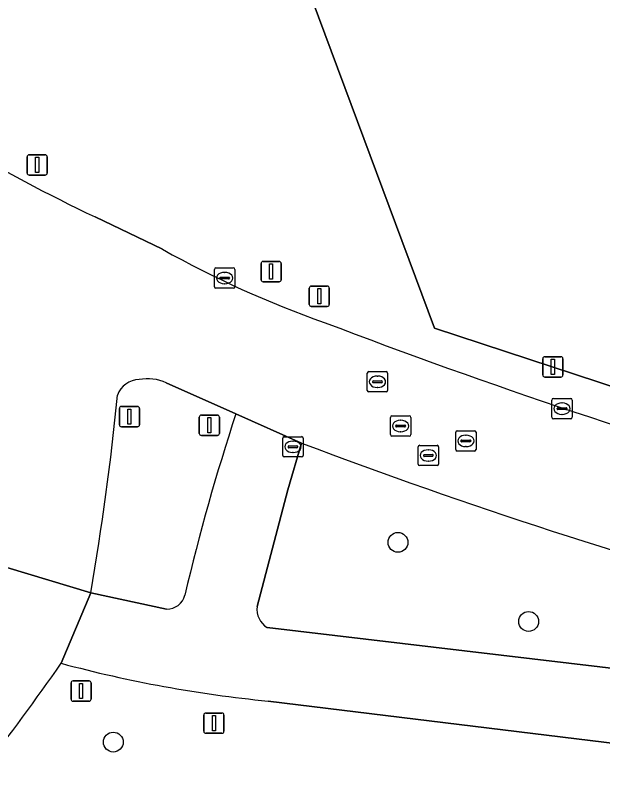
# Model space of a CAD drawing. Extents: x 154324 to 155744, y 382937 to 384188.
# Drawn here: x 155221.62 to 155250.54, y 383494.69 to 383532.1 of the extents above; entities that cross this region are included whole.
import ezdxf

# ---------------------------------------------------------------- set-up
doc = ezdxf.new("R2010")
doc.units = 0
for name, color, linetype in [('IMGEO_Berm_groen', 7, 'Continuous'), ('IMGEO_Boom', 7, 'Continuous'), ('IMGEO_Fietspad_gesloten', 7, 'Continuous'), ('IMGEO_Groenvoorziening', 7, 'Continuous'), ('IMGEO_Kolk', 7, 'Continuous'), ('IMGEO_Lichtmast', 7, 'Continuous'), ('IMGEO_Rijbaan_lokaal_gesloten', 7, 'Continuous'), ('IMGEO_Rioolput', 7, 'Continuous'), ('IMGEO_Verkeersbordpaal', 7, 'Continuous')]:
    doc.layers.add(name, color=color, linetype=linetype)

msp = doc.modelspace()

# ---------------------------------------------------------------- linework, layer by layer
at = {"layer": 'IMGEO_Berm_groen'}
for points in [[(155276.937, 383633.758), (155278.117, 383616.648), (155273.987, 383613.697), (155273.397, 383601.897), (155272.217, 383588.917), (155264.547, 383586.557), (155258.057, 383583.017), (155259.237, 383565.906), (155268.591, 383570.393), (155276.302, 383569.797), (155288.062, 383565.811), (155292.771, 383519.998), (155290.098, 383510.962), (155283.226, 383508.417), (155273.045, 383508.29), (155252.684, 383513.253), (155242.248, 383516.689), (155236.24, 383532.866), (155233.866, 383532.866), (155222.066, 383544.666), (155203.185, 383548.206)], [(155225.551, 383522.162), (155228.872, 383520.568)], [(155232.483, 383512.469), (155229.056, 383513.99)], [(155235.714, 383511.027), (155235.033, 383508.715), (155233.528, 383502.98)], [(155225.335, 383503.65), (155229.068, 383502.852)], [(155234.022, 383501.937), (155271.618, 383497.487), (155293.743, 383495.092)]]:
    msp.add_lwpolyline(points, dxfattribs=at)
for centre, radius, start, end in [((155265.905, 383606.432), 93.434, 234.92473, 244.41187), ((155253.744, 383564.935), 50.863, 240.7256, 250.5797), ((155353.81, 383824.126), 328.681, 249.15135, 253.69655), ((155227.74, 383513), 1.151, 90.908, 160.8338), ((155228.139, 383511.995), 2.196, 65.302, 100.9345), ((155098.917, 383525.731), 128.332, 350.09227, 354.47624), ((155332.929, 383479.421), 105.743, 161.78818, 166.81647), ((155334.269, 383771.803), 278.778, 249.29701, 254.67174), ((155229.096, 383503.754), 0.903, 268.1926, 346.1325), ((155234.58, 383502.84), 1.061, 172.396, 238.2916)]:
    msp.add_arc(centre, radius, start, end, dxfattribs=at)
at = {"layer": 'IMGEO_Boom'}
for centre in [(155240.458, 383506.136), (155246.888, 383502.24), (155226.448, 383496.301)]:
    msp.add_circle(centre, 0.489, dxfattribs=at)
at = {"layer": 'IMGEO_Fietspad_gesloten'}
for points in [[(155233.528, 383502.98), (155235.033, 383508.715), (155235.714, 383511.027), (155232.483, 383512.469)], [(155229.068, 383502.852), (155225.335, 383503.65), (155223.889, 383500.18)], [(155293.743, 383495.092), (155271.618, 383497.487), (155234.022, 383501.937)], [(155234.065, 383498.323), (155262.94, 383494.779), (155292.687, 383491.429), (155293.39, 383491.194)]]:
    msp.add_lwpolyline(points, dxfattribs=at)
for centre, radius, start, end in [((155332.929, 383479.421), 105.743, 161.78818, 166.81647), ((155229.096, 383503.754), 0.903, 268.1926, 346.1325), ((155234.58, 383502.84), 1.061, 172.396, 238.2916), ((155240.122, 383560.325), 62.298, 254.89575, 264.42025)]:
    msp.add_arc(centre, radius, start, end, dxfattribs=at)
at = {"layer": 'IMGEO_Groenvoorziening'}
msp.add_lwpolyline([(155259.237, 383565.906), (155265.727, 383551.156), (155261.597, 383539.946), (155251.566, 383532.866), (155236.24, 383532.866), (155242.248, 383516.689), (155252.684, 383513.253), (155273.045, 383508.29), (155283.226, 383508.417), (155290.098, 383510.962), (155292.771, 383519.998), (155288.062, 383565.811), (155276.302, 383569.797), (155268.591, 383570.393)], close=True, dxfattribs=at)
msp.add_lwpolyline([(155293.39, 383491.194), (155292.687, 383491.429), (155262.94, 383494.779), (155234.065, 383498.323)], dxfattribs=at)
for centre, radius, start, end in [((155074.734, 383605.584), 182.64, 320.66237, 324.75205), ((155240.122, 383560.325), 62.298, 254.89575, 264.42025)]:
    msp.add_arc(centre, radius, start, end, dxfattribs=at)
at = {"layer": 'IMGEO_Kolk'}
for p, q in [((155231.427, 383518.727), (155231.427, 383519.579)), ((155231.502, 383519.653), (155232.354, 383519.653)), ((155232.428, 383519.579), (155232.428, 383518.727)), ((155231.729, 383519.196), (155232.127, 383519.196)), ((155231.915, 383519.433), (155231.94, 383519.433)), ((155231.686, 383519.147), (155231.686, 383519.159)), ((155232.124, 383519.11), (155231.726, 383519.11)), ((155231.938, 383518.873), (155231.913, 383518.873)), ((155232.17, 383519.159), (155232.17, 383519.147)), ((155232.354, 383518.653), (155231.502, 383518.653)), ((155248.105, 383513.22), (155248.957, 383513.22)), ((155248.03, 383512.294), (155248.03, 383513.146)), ((155248.518, 383513), (155248.543, 383513)), ((155249.031, 383513.146), (155249.031, 383512.294)), ((155248.289, 383512.714), (155248.289, 383512.726)), ((155248.727, 383512.677), (155248.329, 383512.677)), ((155248.332, 383512.763), (155248.73, 383512.763)), ((155248.541, 383512.44), (155248.516, 383512.44)), ((155248.773, 383512.726), (155248.773, 383512.714)), ((155248.957, 383512.22), (155248.105, 383512.22))]:
    msp.add_line(p, q, dxfattribs=at)
for points in [[(155231.427, 383518.727), (155231.427, 383519.579)], [(155231.502, 383519.653), (155232.354, 383519.653)], [(155232.428, 383519.579), (155232.428, 383518.727)], [(155232.354, 383518.653), (155231.502, 383518.653)], [(155248.105, 383513.22), (155248.957, 383513.22)], [(155248.03, 383512.294), (155248.03, 383513.146)], [(155249.031, 383513.146), (155249.031, 383512.294)], [(155248.957, 383512.22), (155248.105, 383512.22)]]:
    msp.add_lwpolyline(points, dxfattribs=at)
for centre, radius, start, end in [((155231.504, 383519.577), 0.0765, 91.552, 178.448), ((155231.504, 383519.577), 0.0765, 91.552, 178.448), ((155232.352, 383519.577), 0.0765, 1.552, 88.448), ((155232.352, 383519.577), 0.0765, 1.552, 88.448), ((155231.726, 383519.156), 0.0403, 85.8775, 175.7526), ((155232.131, 383519.158), 0.0386, 1.7309, 96.639), ((155231.723, 383519.146), 0.0366, 178.938, 274.7102), ((155232.127, 383519.153), 0.043, 264.8664, 352.4533), ((155231.504, 383518.729), 0.0765, 181.552, 268.448), ((155231.504, 383518.729), 0.0765, 181.552, 268.448), ((155232.352, 383518.729), 0.0765, 271.552, 358.448), ((155232.352, 383518.729), 0.0765, 271.552, 358.448), ((155248.107, 383513.144), 0.0765, 91.552, 178.448), ((155248.107, 383513.144), 0.0765, 91.552, 178.448), ((155248.955, 383513.144), 0.0765, 1.552, 88.448), ((155248.955, 383513.144), 0.0765, 1.552, 88.448), ((155248.329, 383512.723), 0.0403, 85.8775, 175.7526), ((155248.326, 383512.713), 0.0366, 178.938, 274.7102), ((155248.73, 383512.72), 0.043, 264.8664, 352.4533), ((155248.734, 383512.725), 0.0386, 1.7309, 96.639), ((155248.107, 383512.296), 0.0765, 181.552, 268.448), ((155248.107, 383512.296), 0.0765, 181.552, 268.448), ((155248.955, 383512.296), 0.0765, 271.552, 358.448), ((155248.955, 383512.296), 0.0765, 271.552, 358.448)]:
    msp.add_arc(centre, radius, start, end, dxfattribs=at)
for centre, major_axis, ratio, start_param, end_param in [((155231.914, 383519.153), (-0.387, 0.002), 0.722429, 4.712389, 7.853982), ((155231.939, 383519.153), (-0.39, 0.002), 0.717154, 1.570796, 4.712389), ((155248.517, 383512.72), (-0.387, 0.002), 0.722429, 4.712389, 7.853982), ((155248.542, 383512.72), (-0.39, 0.002), 0.717154, 1.570796, 4.712389)]:
    msp.add_ellipse(centre, major_axis=major_axis, ratio=ratio, start_param=start_param, end_param=end_param, dxfattribs=at)
at = {"layer": 'IMGEO_Lichtmast'}
for p, q in [((155247.585, 383514.379), (155247.585, 383515.179)), ((155247.585, 383515.179), (155247.585, 383514.379)), ((155247.685, 383515.279), (155248.475, 383515.279)), ((155248.475, 383515.279), (155247.685, 383515.279)), ((155248.575, 383515.179), (155248.575, 383514.379)), ((155248.575, 383514.379), (155248.575, 383515.179)), ((155248.475, 383514.279), (155247.685, 383514.279)), ((155247.685, 383514.279), (155248.475, 383514.279)), ((155230.904, 383496.832), (155230.904, 383497.632)), ((155230.904, 383497.632), (155230.904, 383496.832)), ((155231.004, 383497.732), (155231.794, 383497.732)), ((155231.794, 383497.732), (155231.004, 383497.732)), ((155231.894, 383497.632), (155231.894, 383496.832)), ((155231.894, 383496.832), (155231.894, 383497.632)), ((155231.794, 383496.732), (155231.004, 383496.732)), ((155231.004, 383496.732), (155231.794, 383496.732))]:
    msp.add_line(p, q, dxfattribs=at)
for points in [[(155248.005, 383515.154), (155248.155, 383515.154), (155248.155, 383514.404), (155248.005, 383514.404), (155248.005, 383515.154)], [(155231.324, 383497.607), (155231.474, 383497.607), (155231.474, 383496.857), (155231.324, 383496.857), (155231.324, 383497.607)]]:
    msp.add_lwpolyline(points, dxfattribs=at)
for centre, start, end in [((155247.685, 383515.179), 90, 180), ((155247.685, 383515.179), 90, 180), ((155248.475, 383515.179), 0, 90), ((155248.475, 383515.179), 360, 90), ((155247.685, 383514.379), 180, 270), ((155247.685, 383514.379), 180, 270), ((155248.475, 383514.379), 270, 0), ((155248.475, 383514.379), 270, 0), ((155231.004, 383497.632), 90, 180), ((155231.004, 383497.632), 90, 180), ((155231.794, 383497.632), 0, 90), ((155231.794, 383497.632), 360, 90), ((155231.004, 383496.832), 180, 270), ((155231.004, 383496.832), 180, 270), ((155231.794, 383496.832), 270, 0), ((155231.794, 383496.832), 270, 0)]:
    msp.add_arc(centre, 0.1, start, end, dxfattribs=at)
at = {"layer": 'IMGEO_Rijbaan_lokaal_gesloten'}
for points in [[(155228.872, 383520.568), (155225.551, 383522.162)], [(155229.056, 383513.99), (155232.483, 383512.469), (155235.714, 383511.027)], [(155223.889, 383500.18), (155225.335, 383503.65), (155220.164, 383505.217), (155218.88, 383501.791)], [(155220.164, 383505.217), (155225.335, 383503.65)]]:
    msp.add_lwpolyline(points, dxfattribs=at)
for centre, radius, start, end in [((155265.905, 383606.432), 93.434, 234.92473, 244.41187), ((155253.744, 383564.935), 50.863, 240.7256, 250.5797), ((155353.81, 383824.126), 328.681, 249.15135, 253.69655), ((155227.74, 383513), 1.151, 90.908, 160.8338), ((155228.139, 383511.995), 2.196, 65.302, 100.9345), ((155098.917, 383525.731), 128.332, 350.09227, 354.47624), ((155334.269, 383771.803), 278.778, 249.29701, 254.67174), ((155074.734, 383605.584), 182.64, 320.66237, 324.75205)]:
    msp.add_arc(centre, radius, start, end, dxfattribs=at)
at = {"layer": 'IMGEO_Rioolput'}
for p, q in [((155238.948, 383513.617), (155238.948, 383514.469)), ((155239.023, 383514.543), (155239.875, 383514.543)), ((155239.436, 383514.323), (155239.461, 383514.323)), ((155239.949, 383514.469), (155239.949, 383513.617)), ((155239.207, 383514.037), (155239.207, 383514.049)), ((155239.645, 383514), (155239.247, 383514)), ((155239.25, 383514.086), (155239.648, 383514.086)), ((155239.691, 383514.049), (155239.691, 383514.037)), ((155239.459, 383513.763), (155239.434, 383513.763)), ((155239.875, 383513.543), (155239.023, 383513.543)), ((155240.088, 383511.44), (155240.088, 383512.292)), ((155240.163, 383512.366), (155241.015, 383512.366)), ((155240.576, 383512.146), (155240.601, 383512.146)), ((155241.089, 383512.292), (155241.089, 383511.44)), ((155240.347, 383511.86), (155240.347, 383511.872)), ((155240.785, 383511.823), (155240.387, 383511.823)), ((155240.39, 383511.909), (155240.788, 383511.909)), ((155240.831, 383511.872), (155240.831, 383511.86)), ((155234.864, 383511.341), (155235.716, 383511.341)), ((155241.015, 383511.366), (155240.163, 383511.366)), ((155240.599, 383511.586), (155240.574, 383511.586)), ((155243.3, 383510.705), (155243.3, 383511.557)), ((155243.375, 383511.631), (155244.227, 383511.631)), ((155243.788, 383511.411), (155243.813, 383511.411)), ((155244.301, 383511.557), (155244.301, 383510.705)), ((155234.789, 383510.415), (155234.789, 383511.267)), ((155235.277, 383511.121), (155235.302, 383511.121)), ((155235.79, 383511.267), (155235.79, 383510.415)), ((155243.559, 383511.125), (155243.559, 383511.137)), ((155243.997, 383511.088), (155243.599, 383511.088)), ((155243.602, 383511.174), (155244, 383511.174)), ((155244.043, 383511.137), (155244.043, 383511.125)), ((155235.048, 383510.835), (155235.048, 383510.847)), ((155235.486, 383510.798), (155235.088, 383510.798)), ((155235.091, 383510.884), (155235.489, 383510.884)), ((155235.532, 383510.847), (155235.532, 383510.835)), ((155241.453, 383509.988), (155241.453, 383510.84)), ((155241.528, 383510.914), (155242.38, 383510.914)), ((155241.941, 383510.694), (155241.966, 383510.694)), ((155242.454, 383510.84), (155242.454, 383509.988)), ((155244.227, 383510.631), (155243.375, 383510.631)), ((155243.811, 383510.851), (155243.786, 383510.851)), ((155235.716, 383510.341), (155234.864, 383510.341)), ((155235.3, 383510.561), (155235.275, 383510.561)), ((155241.712, 383510.408), (155241.712, 383510.42)), ((155242.15, 383510.371), (155241.752, 383510.371)), ((155241.755, 383510.457), (155242.153, 383510.457)), ((155242.196, 383510.42), (155242.196, 383510.408)), ((155242.38, 383509.914), (155241.528, 383509.914)), ((155241.964, 383510.134), (155241.939, 383510.134))]:
    msp.add_line(p, q, dxfattribs=at)
for points in [[(155238.948, 383513.617), (155238.948, 383514.469)], [(155239.023, 383514.543), (155239.875, 383514.543)], [(155239.949, 383514.469), (155239.949, 383513.617)], [(155239.875, 383513.543), (155239.023, 383513.543)], [(155240.088, 383511.44), (155240.088, 383512.292)], [(155240.163, 383512.366), (155241.015, 383512.366)], [(155241.089, 383512.292), (155241.089, 383511.44)], [(155234.864, 383511.341), (155235.716, 383511.341)], [(155241.015, 383511.366), (155240.163, 383511.366)], [(155243.3, 383510.705), (155243.3, 383511.557)], [(155243.375, 383511.631), (155244.227, 383511.631)], [(155244.301, 383511.557), (155244.301, 383510.705)], [(155234.789, 383510.415), (155234.789, 383511.267)], [(155235.79, 383511.267), (155235.79, 383510.415)], [(155241.453, 383509.988), (155241.453, 383510.84)], [(155241.528, 383510.914), (155242.38, 383510.914)], [(155242.454, 383510.84), (155242.454, 383509.988)], [(155244.227, 383510.631), (155243.375, 383510.631)], [(155235.716, 383510.341), (155234.864, 383510.341)], [(155242.38, 383509.914), (155241.528, 383509.914)]]:
    msp.add_lwpolyline(points, dxfattribs=at)
for centre, radius, start, end in [((155239.025, 383514.467), 0.0765, 91.552, 178.448), ((155239.025, 383514.467), 0.0765, 91.552, 178.448), ((155239.873, 383514.467), 0.0765, 1.552, 88.448), ((155239.873, 383514.467), 0.0765, 1.552, 88.448), ((155239.247, 383514.046), 0.0403, 85.8775, 175.7526), ((155239.244, 383514.036), 0.0366, 178.938, 274.7102), ((155239.648, 383514.043), 0.043, 264.8664, 352.4533), ((155239.652, 383514.048), 0.0386, 1.7309, 96.639), ((155239.025, 383513.619), 0.0765, 181.552, 268.448), ((155239.025, 383513.619), 0.0765, 181.552, 268.448), ((155239.873, 383513.619), 0.0765, 271.552, 358.448), ((155239.873, 383513.619), 0.0765, 271.552, 358.448), ((155240.165, 383512.29), 0.0765, 91.552, 178.448), ((155240.165, 383512.29), 0.0765, 91.552, 178.448), ((155241.013, 383512.29), 0.0765, 1.552, 88.448), ((155241.013, 383512.29), 0.0765, 1.552, 88.448), ((155240.387, 383511.869), 0.0403, 85.8775, 175.7526), ((155240.384, 383511.859), 0.0366, 178.938, 274.7102), ((155240.788, 383511.866), 0.043, 264.8664, 352.4533), ((155240.792, 383511.871), 0.0386, 1.7309, 96.639), ((155234.866, 383511.265), 0.0765, 91.552, 178.448), ((155234.866, 383511.265), 0.0765, 91.552, 178.448), ((155235.714, 383511.265), 0.0765, 1.552, 88.448), ((155235.714, 383511.265), 0.0765, 1.552, 88.448), ((155240.165, 383511.442), 0.0765, 181.552, 268.448), ((155240.165, 383511.442), 0.0765, 181.552, 268.448), ((155241.013, 383511.442), 0.0765, 271.552, 358.448), ((155241.013, 383511.442), 0.0765, 271.552, 358.448), ((155243.377, 383511.555), 0.0765, 91.552, 178.448), ((155243.377, 383511.555), 0.0765, 91.552, 178.448), ((155244.225, 383511.555), 0.0765, 1.552, 88.448), ((155244.225, 383511.555), 0.0765, 1.552, 88.448), ((155243.599, 383511.134), 0.0403, 85.8775, 175.7526), ((155243.596, 383511.124), 0.0366, 178.938, 274.7102), ((155244, 383511.131), 0.043, 264.8664, 352.4533), ((155244.004, 383511.136), 0.0386, 1.7309, 96.639), ((155235.088, 383510.844), 0.0403, 85.8775, 175.7526), ((155235.085, 383510.834), 0.0366, 178.938, 274.7102), ((155235.489, 383510.841), 0.043, 264.8664, 352.4533), ((155235.493, 383510.846), 0.0386, 1.7309, 96.639), ((155241.53, 383510.838), 0.0765, 91.552, 178.448), ((155241.53, 383510.838), 0.0765, 91.552, 178.448), ((155242.378, 383510.838), 0.0765, 1.552, 88.448), ((155242.378, 383510.838), 0.0765, 1.552, 88.448), ((155243.377, 383510.707), 0.0765, 181.552, 268.448), ((155243.377, 383510.707), 0.0765, 181.552, 268.448), ((155244.225, 383510.707), 0.0765, 271.552, 358.448), ((155244.225, 383510.707), 0.0765, 271.552, 358.448), ((155234.866, 383510.417), 0.0765, 181.552, 268.448), ((155234.866, 383510.417), 0.0765, 181.552, 268.448), ((155235.714, 383510.417), 0.0765, 271.552, 358.448), ((155235.714, 383510.417), 0.0765, 271.552, 358.448), ((155241.752, 383510.417), 0.0403, 85.8775, 175.7526), ((155241.749, 383510.407), 0.0366, 178.938, 274.7102), ((155242.153, 383510.414), 0.043, 264.8664, 352.4533), ((155242.157, 383510.419), 0.0386, 1.7309, 96.639), ((155241.53, 383509.99), 0.0765, 181.552, 268.448), ((155241.53, 383509.99), 0.0765, 181.552, 268.448), ((155242.378, 383509.99), 0.0765, 271.552, 358.448), ((155242.378, 383509.99), 0.0765, 271.552, 358.448)]:
    msp.add_arc(centre, radius, start, end, dxfattribs=at)
for centre, major_axis, ratio, start_param, end_param in [((155239.435, 383514.043), (-0.387, 0.002), 0.722429, 4.712389, 7.853982), ((155239.46, 383514.043), (-0.39, 0.002), 0.717154, 1.570796, 4.712389), ((155240.575, 383511.866), (-0.387, 0.002), 0.722429, 4.712389, 7.853982), ((155240.6, 383511.866), (-0.39, 0.002), 0.717154, 1.570796, 4.712389), ((155243.787, 383511.131), (-0.387, 0.002), 0.722429, 4.712389, 7.853982), ((155243.812, 383511.131), (-0.39, 0.002), 0.717154, 1.570796, 4.712389), ((155235.276, 383510.841), (-0.387, 0.002), 0.722429, 4.712389, 7.853982), ((155235.301, 383510.841), (-0.39, 0.002), 0.717154, 1.570796, 4.712389), ((155241.94, 383510.414), (-0.387, 0.002), 0.722429, 4.712389, 7.853982), ((155241.965, 383510.414), (-0.39, 0.002), 0.717154, 1.570796, 4.712389)]:
    msp.add_ellipse(centre, major_axis=major_axis, ratio=ratio, start_param=start_param, end_param=end_param, dxfattribs=at)
at = {"layer": 'IMGEO_Verkeersbordpaal'}
for p, q in [((155222.307, 383525.222), (155223.097, 383525.222)), ((155223.097, 383525.222), (155222.307, 383525.222)), ((155222.207, 383524.322), (155222.207, 383525.122)), ((155222.207, 383525.122), (155222.207, 383524.322)), ((155223.197, 383525.122), (155223.197, 383524.322)), ((155223.197, 383524.322), (155223.197, 383525.122)), ((155223.097, 383524.222), (155222.307, 383524.222)), ((155222.307, 383524.222), (155223.097, 383524.222)), ((155233.821, 383519.97), (155234.611, 383519.97)), ((155234.611, 383519.97), (155233.821, 383519.97)), ((155233.721, 383519.07), (155233.721, 383519.87)), ((155233.721, 383519.87), (155233.721, 383519.07)), ((155234.711, 383519.87), (155234.711, 383519.07)), ((155234.711, 383519.07), (155234.711, 383519.87)), ((155234.611, 383518.97), (155233.821, 383518.97)), ((155233.821, 383518.97), (155234.611, 383518.97)), ((155236.089, 383517.855), (155236.089, 383518.655)), ((155236.089, 383518.655), (155236.089, 383517.855)), ((155236.189, 383518.755), (155236.979, 383518.755)), ((155236.979, 383518.755), (155236.189, 383518.755)), ((155237.079, 383518.655), (155237.079, 383517.855)), ((155237.079, 383517.855), (155237.079, 383518.655)), ((155236.979, 383517.755), (155236.189, 383517.755)), ((155236.189, 383517.755), (155236.979, 383517.755)), ((155226.848, 383512.828), (155227.638, 383512.828)), ((155227.638, 383512.828), (155226.848, 383512.828)), ((155226.748, 383511.928), (155226.748, 383512.728)), ((155226.748, 383512.728), (155226.748, 383511.928)), ((155227.738, 383512.728), (155227.738, 383511.928)), ((155227.738, 383511.928), (155227.738, 383512.728)), ((155230.682, 383511.503), (155230.682, 383512.303)), ((155230.682, 383512.303), (155230.682, 383511.503)), ((155230.782, 383512.403), (155231.572, 383512.403)), ((155231.572, 383512.403), (155230.782, 383512.403)), ((155231.672, 383512.303), (155231.672, 383511.503)), ((155231.672, 383511.503), (155231.672, 383512.303)), ((155227.638, 383511.828), (155226.848, 383511.828)), ((155226.848, 383511.828), (155227.638, 383511.828)), ((155231.572, 383511.403), (155230.782, 383511.403)), ((155230.782, 383511.403), (155231.572, 383511.403)), ((155224.368, 383498.415), (155224.368, 383499.215)), ((155224.368, 383499.215), (155224.368, 383498.415)), ((155224.468, 383499.315), (155225.258, 383499.315)), ((155225.258, 383499.315), (155224.468, 383499.315)), ((155225.358, 383499.215), (155225.358, 383498.415)), ((155225.358, 383498.415), (155225.358, 383499.215)), ((155225.258, 383498.315), (155224.468, 383498.315)), ((155224.468, 383498.315), (155225.258, 383498.315))]:
    msp.add_line(p, q, dxfattribs=at)
for points in [[(155222.627, 383525.097), (155222.777, 383525.097), (155222.777, 383524.347), (155222.627, 383524.347), (155222.627, 383525.097)], [(155234.141, 383519.845), (155234.291, 383519.845), (155234.291, 383519.095), (155234.141, 383519.095), (155234.141, 383519.845)], [(155236.509, 383518.63), (155236.659, 383518.63), (155236.659, 383517.88), (155236.509, 383517.88), (155236.509, 383518.63)], [(155227.168, 383512.703), (155227.318, 383512.703), (155227.318, 383511.953), (155227.168, 383511.953), (155227.168, 383512.703)], [(155231.102, 383512.278), (155231.252, 383512.278), (155231.252, 383511.528), (155231.102, 383511.528), (155231.102, 383512.278)], [(155224.788, 383499.19), (155224.938, 383499.19), (155224.938, 383498.44), (155224.788, 383498.44), (155224.788, 383499.19)]]:
    msp.add_lwpolyline(points, dxfattribs=at)
for centre, start, end in [((155222.307, 383525.122), 90, 180), ((155222.307, 383525.122), 90, 180), ((155223.097, 383525.122), 0, 90), ((155223.097, 383525.122), 360, 90), ((155222.307, 383524.322), 180, 270), ((155222.307, 383524.322), 180, 270), ((155223.097, 383524.322), 270, 0), ((155223.097, 383524.322), 270, 0), ((155233.821, 383519.87), 90, 180), ((155233.821, 383519.87), 90, 180), ((155234.611, 383519.87), 0, 90), ((155234.611, 383519.87), 360, 90), ((155233.821, 383519.07), 180, 270), ((155233.821, 383519.07), 180, 270), ((155234.611, 383519.07), 270, 0), ((155234.611, 383519.07), 270, 0), ((155236.189, 383518.655), 90, 180), ((155236.189, 383518.655), 90, 180), ((155236.979, 383518.655), 0, 90), ((155236.979, 383518.655), 360, 90), ((155236.189, 383517.855), 180, 270), ((155236.189, 383517.855), 180, 270), ((155236.979, 383517.855), 270, 0), ((155236.979, 383517.855), 270, 0), ((155226.848, 383512.728), 90, 180), ((155226.848, 383512.728), 90, 180), ((155227.638, 383512.728), 0, 90), ((155227.638, 383512.728), 360, 90), ((155230.782, 383512.303), 90, 180), ((155230.782, 383512.303), 90, 180), ((155231.572, 383512.303), 0, 90), ((155231.572, 383512.303), 360, 90), ((155226.848, 383511.928), 180, 270), ((155226.848, 383511.928), 180, 270), ((155227.638, 383511.928), 270, 0), ((155227.638, 383511.928), 270, 0), ((155230.782, 383511.503), 180, 270), ((155230.782, 383511.503), 180, 270), ((155231.572, 383511.503), 270, 0), ((155231.572, 383511.503), 270, 0), ((155224.468, 383499.215), 90, 180), ((155224.468, 383499.215), 90, 180), ((155225.258, 383499.215), 0, 90), ((155225.258, 383499.215), 360, 90), ((155224.468, 383498.415), 180, 270), ((155224.468, 383498.415), 180, 270), ((155225.258, 383498.415), 270, 0), ((155225.258, 383498.415), 270, 0)]:
    msp.add_arc(centre, 0.1, start, end, dxfattribs=at)

doc.saveas('drawing.dxf')
